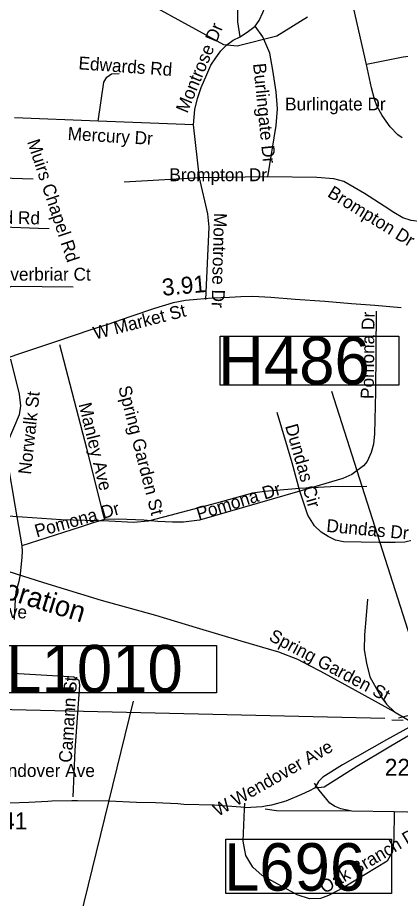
# Model space of a CAD drawing. Extents: x 1662474 to 1856135, y 779280 to 917889.
# Drawn here: x 1742716 to 1745538, y 841234 to 847728 of the extents above; entities that cross this region are included whole.
import ezdxf

# ---------------------------------------------------------------- set-up
doc = ezdxf.new("R2010")
doc.units = 0
for name, color, linetype in [('Exist Hydrographic Misc Water Feature', 7, 'Continuous'), ('Exist Railroad Mainline', 7, 'Continuous'), ('Exist Railroad Mainline Label', 7, 'Continuous'), ('Exist Railroad Siding', 7, 'Continuous'), ('Exist Railroad Structure Bridge CELL', 7, 'Continuous'), ('Exist Railroad Structure Bridge Number Label', 7, 'Continuous'), ('Exist Road Non-System Structure Non-Sys NCDOT Attributed CELL', 7, 'Continuous'), ('Exist Road Non-System Structure Non-Sys NCDOT Number Label', 7, 'Continuous'), ('Exist Road Non-System Type 51', 7, 'Continuous'), ('Exist Road Non-System Type 51 Label', 7, 'Continuous'), ('Exist Road Primary Interstate Structure Cantilever Sign Number Label', 7, 'Continuous'), ('Exist Road Secondary Mileage Tenths English Label', 7, 'Continuous'), ('Exist Road Secondary Structure Culvert Number Label', 7, 'Continuous'), ('Exist Road Secondary Type 51 Divided Attributed', 7, 'Continuous'), ('Exist Road Secondary Type 51 Label', 7, 'Continuous'), ('Exist Road Secondary Type 51 Number Label', 7, 'Continuous'), ('Exist Road Secondary Type 51 Undivided 4 Lane Attributed', 7, 'Continuous'), ('Exist Utilities Electrical Transmission Line', 7, 'Continuous')]:
    doc.layers.add(name, color=color, linetype=linetype)

msp = doc.modelspace()

# ---------------------------------------------------------------- linework, layer by layer
at = {"layer": 'Exist Hydrographic Misc Water Feature'}
msp.add_lwpolyline([(1744853.6, 847730.4), (1744627.6, 847590.6), (1744334.6, 847517.8), (1744235.6, 847526.3), (1743438.5, 847966.1)], dxfattribs=at)
at = {"layer": 'Exist Railroad Mainline'}
for points in [[(1740720.5, 843979.2), (1740944.5, 843964.8), (1741288.5, 843945.2), (1741461.4, 843944.4), (1741610.8, 843936.7), (1741812.8, 843909.6), (1741908.4, 843879.1), (1742148, 843801.7), (1742539.4, 843677.2), (1742906.7, 843563), (1743331.7, 843432.6), (1743731.7, 843321.8), (1744030.9, 843231.7), (1744361.6, 843132.5), (1744639.3, 843051.5), (1744779.8, 842998.6), (1744862.4, 842954), (1744948.4, 842909.3), (1745204.6, 842768.8), (1745494.8, 842609.7)], [(1745494.8, 842609.7), (1745663.4, 842508.9), (1745939.4, 842363.4), (1746089.9, 842299.8), (1746153.5, 842274.1), (1746271.7, 842238.6), (1746510.4, 842194), (1746847.9, 842148.1), (1747119.7, 842104.5), (1747435.6, 842062.6), (1747625.2, 842037.4)]]:
    msp.add_lwpolyline(points, dxfattribs=at)
at = {"layer": 'Exist Railroad Siding'}
msp.add_lwpolyline([(1745295.7, 843441.1), (1745285, 843319.2), (1745272.3, 843177.4), (1745271.4, 843067.4), (1745287, 842967.3), (1745312.1, 842868), (1745393.1, 842722.6), (1745436.1, 842666.3), (1745494.8, 842609.7)], dxfattribs=at)
at = {"layer": 'Exist Railroad Structure Bridge CELL'}
msp.add_line((1745474.3, 842551.1), (1745557.3, 842546.6), dxfattribs=at)
at = {"layer": 'Exist Railroad Structure Bridge Number Label'}
msp.add_line((1745424, 842559.9), (1741825.7, 842643.6), dxfattribs=at)
at = {"layer": 'Exist Road Non-System Structure Non-Sys NCDOT Attributed CELL'}
msp.add_line((1745523.3, 842564.5), (1745623, 842590.2), dxfattribs=at)
at = {"layer": 'Exist Road Non-System Structure Non-Sys NCDOT Number Label'}
msp.add_line((1745765.7, 842670.3), (1745032.5, 844971.1), dxfattribs=at)
msp.add_lwpolyline([(1744209.6, 845379.2), (1745526.7, 845379.2), (1745526.7, 845018.1), (1744209.6, 845018.1)], close=True, dxfattribs=at)
at = {"layer": 'Exist Road Non-System Type 51'}
for p, q in [((1743310.6, 846964.4), (1742693.4, 846989.9)), ((1744013, 846937.1), (1743310.6, 846964.4)), ((1744057.4, 846545.2), (1744013, 846937.1)), ((1744057.4, 846545.2), (1743500.4, 846515.4)), ((1744561.1, 846553.4), (1744057.4, 846545.2)), ((1744939, 842031.2), (1744904.4, 842082.1)), ((1744388.1, 841891), (1744389.9, 841935.1)), ((1745490.9, 841870.9), (1745179.1, 841876.6)), ((1745843.6, 841865.6), (1745490.9, 841870.9))]:
    msp.add_line(p, q, dxfattribs=at)
for points in [[(1744467.4, 847664.9), (1744495.4, 847705.6), (1744522.5, 847764.9), (1744536.6, 847794.4), (1744549, 847838.4), (1744550, 847906.7), (1744555, 848033.2), (1744554.2, 848155.4), (1744547.9, 848193), (1744519.6, 848274.1), (1744505.1, 848326.1), (1744495.6, 848360.7), (1744489.1, 848417.7)], [(1744356.1, 847585.1), (1744339.9, 847697.4), (1744339.9, 848193)], [(1745287.6, 847381.4), (1745182.9, 847846.2), (1745170, 847951.5)], [(1744356.1, 847585.1), (1744417, 847626.6), (1744467.4, 847664.9)], [(1744561.1, 846553.4), (1744622.5, 846932.4), (1744631.4, 847054.4), (1744623, 847179.4), (1744598.1, 847339.2), (1744575, 847465.7), (1744524.1, 847587.2), (1744467.4, 847664.9)], [(1744013, 846937.1), (1744022.2, 847049.2), (1744041.1, 847131.9), (1744069.5, 847211.7), (1744110.6, 847309.5), (1744139.9, 847376.8), (1744177.6, 847430.9), (1744212.8, 847482), (1744258.6, 847527.1), (1744304.9, 847560.4), (1744356.1, 847585.1)], [(1745781.5, 847463.1), (1745557.4, 847436.1), (1745287.6, 847381.4)], [(1745551.1, 846841.4), (1745519.9, 846862.9), (1745461.6, 846923.4), (1745404.4, 847006.9), (1745364.4, 847077.5), (1745345.9, 847125.6), (1745324, 847209), (1745287.6, 847381.4)], [(1743310.6, 846964.4), (1743351.9, 847252.4), (1743373.9, 847288.5), (1743406.8, 847313.2), (1743464.8, 847314.5)], [(1742830.1, 846537.4), (1741580.9, 846577), (1741374.8, 846583.4)], [(1744102.5, 845650.2), (1744126.9, 846183.1), (1744117.5, 846281.5), (1744057.4, 846545.2)], [(1745810.4, 846212.7), (1745769.9, 846213.2), (1745616.6, 846230.9), (1745556.4, 846251.2), (1745489.6, 846290.2), (1745418.8, 846337.1), (1745274.1, 846429.8), (1745121.9, 846518.5), (1745047.4, 846539.5), (1744922.1, 846548.9), (1744561.1, 846553.4)], [(1742948.2, 846169.9), (1742868.4, 846171.8), (1742473.1, 846187.8), (1741675.9, 846224.2)], [(1743124.4, 845739.8), (1742669.2, 845744.5), (1742614.9, 845716.4), (1742502.4, 845826.4), (1742419.1, 845868.1), (1742335.6, 845865.5), (1742244.4, 845829), (1742120.4, 845762.6), (1742064.8, 845751), (1741978.9, 845779.9), (1741898.1, 845835.6)], [(1745358.4, 845563.9), (1745355.2, 844968.4), (1745346.9, 844657.9), (1745339, 844583.9), (1745321.9, 844520.1), (1745291.8, 844454.5), (1745264.8, 844422.4), (1745180.1, 844359.2), (1745114.6, 844328.8), (1744795.9, 844236.1)], [(1743023.6, 845318), (1743224.1, 844553.7), (1743335.6, 844099.6), (1743355.4, 844027.8)], [(1742662.1, 845210.4), (1742727.2, 844950.5), (1742737.8, 844864.2), (1742726.1, 844798.4), (1742643.2, 844601.4), (1742629.4, 844518.5), (1742639.9, 844452.7), (1742697.1, 844118.2), (1742746.9, 843832.7)], [(1744795.9, 844236.1), (1744739.8, 844444.5), (1744629.4, 844815.9)], [(1744795.9, 844236.1), (1744057.4, 844021.7), (1743939.9, 844008), (1743857.4, 844007), (1743750.4, 844013.2)], [(1745758.4, 843924.6), (1745691.8, 843892.2), (1745632.4, 843874.7), (1745571, 843859.8), (1745499.1, 843858.9), (1745379.1, 843857.9), (1745118.8, 843863.2), (1745060.5, 843875.5), (1745005.4, 843902.5), (1744953.1, 843935.1), (1744905.4, 843981.8), (1744855.5, 844058.9), (1744795.9, 844236.1)], [(1743355.4, 844027.8), (1743273.1, 844003), (1743176.4, 843970.8), (1742746.9, 843832.7)], [(1743750.4, 844013.2), (1743645.9, 844021.4), (1743459.5, 844029.9), (1743355.4, 844027.8)], [(1742746.9, 843832.7), (1742749, 843790.2), (1742746.4, 843750), (1742734.6, 843624.4), (1742725.1, 843570.5), (1742702.4, 843494.2), (1742694.9, 843398.6), (1742690.8, 843290.2)], [(1742679.1, 842893.4), (1743055.4, 842872.6), (1743130.4, 842866.1), (1743166.9, 842843.8), (1743171.1, 842806.2), (1743137.8, 842325.4), (1743123.9, 841982.9)], [(1745179.1, 841876.6), (1745098.6, 841895.2), (1745073.4, 841903.4), (1745052.1, 841913.9), (1745017.8, 841935.9), (1744939, 842031.2)], [(1745490.9, 841870.9), (1745489.6, 841670.5), (1745480.1, 841580), (1745439.8, 841508.1), (1745116.6, 841312.2), (1745008.9, 841254.9), (1744949, 841232.8), (1744868.9, 841229.9), (1744777.4, 841259), (1744518.9, 841401.8), (1744450, 841464.2), (1744398.4, 841550.6), (1744379.4, 841655.9), (1744388.1, 841891)], [(1745179.1, 841876.6), (1744623.2, 841878.7), (1744539.9, 841892.4)]]:
    msp.add_lwpolyline(points, dxfattribs=at)
at = {"layer": 'Exist Road Primary Interstate Structure Cantilever Sign Number Label'}
msp.add_line((1742424.6, 838004.4), (1743569.7, 842687.7), dxfattribs=at)
msp.add_lwpolyline([(1742619.2, 843099.4), (1744182.1, 843099.4), (1744182.1, 842750.5), (1742619.2, 842750.5)], close=True, dxfattribs=at)
at = {"layer": 'Exist Road Secondary Structure Culvert Number Label'}
msp.add_lwpolyline([(1744250.2, 841671.1), (1745473, 841671.1), (1745473, 841270.9), (1744250.2, 841270.9)], close=True, dxfattribs=at)
at = {"layer": 'Exist Road Secondary Type 51 Divided Attributed'}
for points in [[(1745627.8, 842508.7), (1745434.9, 842403.7), (1745111.2, 842217.8), (1744967.1, 842127.2), (1744934.7, 842095.8), (1744906.5, 842048.7)], [(1744906.5, 842048.7), (1744976.9, 842056.6), (1745215.7, 842209.8), (1745455.1, 842351.1), (1745677.4, 842481)], [(1744392.2, 841903.6), (1744519.7, 841912.4), (1744556, 841918.3), (1744589.4, 841924.2), (1744696.3, 841952.6), (1744810.3, 842001.4), (1744869.2, 842028.9), (1744906.5, 842048.7)]]:
    msp.add_lwpolyline(points, dxfattribs=at)
at = {"layer": 'Exist Road Secondary Type 51 Undivided 4 Lane Attributed'}
for points in [[(1745544.2, 845586.7), (1745348.3, 845605.5), (1745178.2, 845616.5), (1744980.3, 845635.3), (1744762.3, 845648.3), (1744582.8, 845665), (1744450.6, 845671.7), (1744362.6, 845667.9), (1744278.8, 845664.4), (1744150.7, 845658.8), (1744036.6, 845649.3), (1743952.8, 845641.8), (1743862.5, 845623.9), (1743724.4, 845582.8), (1743550.2, 845523.3), (1743374, 845462.2), (1743263.7, 845428.7), (1742987.7, 845333.9), (1742390.9, 845136.6)], [(1744392.2, 841903.6), (1744163.6, 841920.2), (1743941, 841927.1), (1743896.8, 841930), (1743733, 841938.9), (1743591.7, 841941.8), (1743387.7, 841951.6), (1743158.1, 841953.6), (1743115, 841953.6), (1742966.8, 841950.6), (1742937.4, 841947.7), (1742797.1, 841941.8), (1742657.8, 841935)]]:
    msp.add_lwpolyline(points, dxfattribs=at)
at = {"layer": 'Exist Utilities Electrical Transmission Line'}
msp.add_lwpolyline([(1745290.3, 844270), (1745022.4, 844268), (1744794.3, 844255.2), (1744536.2, 844232.9), (1744446.4, 844221.3), (1744182, 844148.9), (1743839.1, 844057.1), (1743677, 844014.1), (1743573.1, 844004.7), (1743387.2, 844015.7), (1743037.2, 844023.8), (1742609.4, 844054.6)], dxfattribs=at)

# ---------------------------------------------------------------- texts
at = {"layer": 'Exist Railroad Mainline Label'}
msp.add_text('Corporation', height=150, rotation=342.72869, dxfattribs=at).set_placement((1742187.6, 843578))
at = {"layer": 'Exist Road Non-System Structure Non-Sys NCDOT Number Label'}
msp.add_text('H486', height=350, dxfattribs=at).set_placement((1744193.5, 845024.2))
at = {"layer": 'Exist Road Non-System Type 51 Label'}
for s, rotation, p in [('Montrose Dr', 67.50441, (1743966.3, 847017.5)), ('Edwards Rd', 355.83232, (1743161.9, 847347.1)), ('Burlingate Dr', 275.79525, (1744451.1, 847387.1)), ('Mercury Dr', 356.54683, (1743082.6, 846826.7)), ('Muirs Chapel Rd', 288.42428, (1742784, 846813.1)), ('Brompton Dr', 328.2272, (1744993.5, 846412.9)), ('Westwood Rd', 359.04271, (1742089.3, 846215.8)), ('Montrose Dr', 268.50121, (1744163.8, 846288.5)), ('Pomona Dr', 89.30093, (1745340.4, 844915.5)), ('Spring Garden St', 284.50486, (1743456.9, 845001.2)), ('Norwalk St', 83.89558, (1742813.8, 844355.7)), ('Manley Ave', 283.76006, (1743164.6, 844876.8)), ('Dundas Cir', 285.90506, (1744687, 844716.8)), ('Pomona Dr', 17.27743, (1744051, 844022.1)), ('Pomona Dr', 15.64244, (1742856.5, 843894.2)), ('Dundas Dr', 354.64177, (1744989.3, 843936.7)), ('Railway Ave', 358.05758, (1742084.9, 843320.8)), ('Spring Garden St', 332.09445, (1744561.4, 843140)), ('Camann St', 86.25383, (1743113.9, 842231.8)), ('Oak Branch Dr', 30.53178, (1744978.2, 841265.6))]:
    msp.add_text(s, height=95, rotation=rotation, dxfattribs=at).set_placement(p)
for s, p in [('Burlingate Dr', (1744687.7, 847043.3)), ('Brompton Dr', (1743834.5, 846521.6)), ('Silverbriar Ct', (1742520.6, 845788.4))]:
    msp.add_text(s, height=95, dxfattribs=at).set_placement(p)
at = {"layer": 'Exist Road Primary Interstate Structure Cantilever Sign Number Label'}
msp.add_text('L1010', height=350, dxfattribs=at).set_placement((1742631.7, 842752.5))
at = {"layer": 'Exist Road Secondary Mileage Tenths English Label'}
msp.add_text('3.91', height=125, rotation=5.11432, dxfattribs=at).set_placement((1743785.2, 845676.2))
at = {"layer": 'Exist Road Secondary Structure Culvert Number Label'}
msp.add_text('L696', height=350, dxfattribs=at).set_placement((1744237.2, 841290.7))
at = {"layer": 'Exist Road Secondary Type 51 Label'}
for s, rotation, p in [('W Market St', 14.33308, (1743286.9, 845353.4)), ('W Wendover Ave', 29.73898, (1744191.7, 841834.2))]:
    msp.add_text(s, height=95, rotation=rotation, dxfattribs=at).set_placement(p)
msp.add_text('W Wendover Ave', height=95, dxfattribs=at).set_placement((1742297, 842128.8))
at = {"layer": 'Exist Road Secondary Type 51 Number Label'}
for s, p in [('2254', (1745423.1, 842137.7)), ('1541', (1742415.3, 841742.7))]:
    msp.add_text(s, height=125, dxfattribs=at).set_placement(p)

doc.saveas('drawing.dxf')
